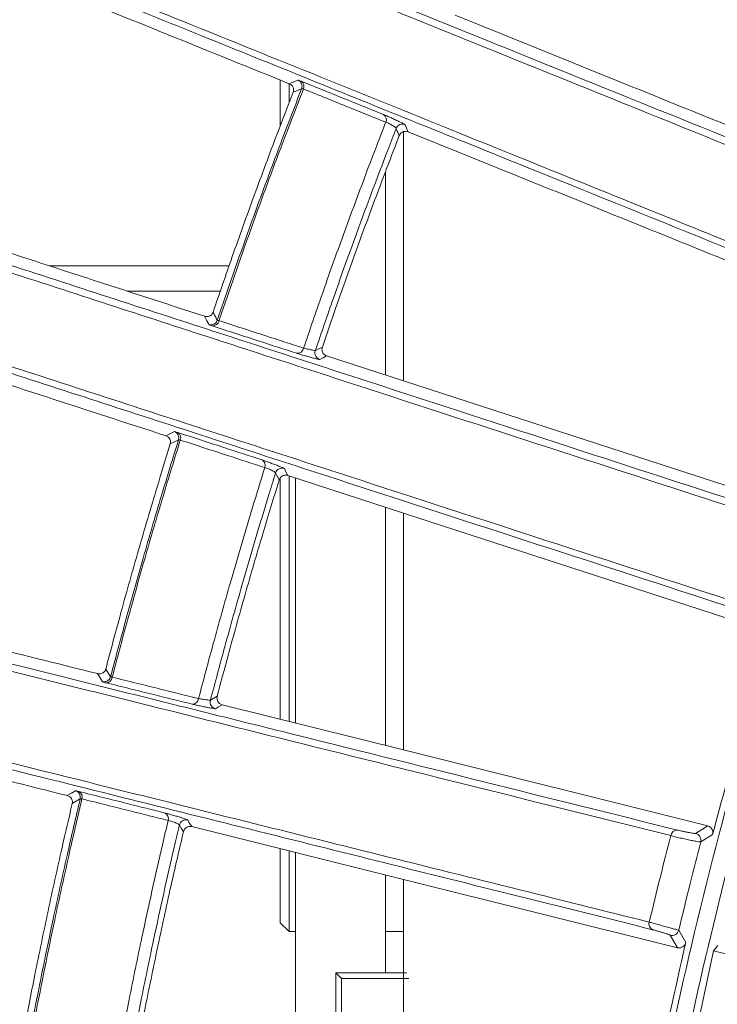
# Model space of a CAD drawing. Header units: millimetres. Extents: x 0 to 1118, y 0 to 864.
# Tile 340 of 512: x 485 to 490, y 428 to 435. Entities that reach past the tile are written whole.
import ezdxf

# ---------------------------------------------------------------- set-up
doc = ezdxf.new("R2010")
doc.units = ezdxf.units.MM

msp = doc.modelspace()

# ---------------------------------------------------------------- linework, layer by layer
at = {"color": 7, "linetype": 'Continuous', "lineweight": 15}
for p, q in [((487.0029, 434.7453), (487.0029, 434.4102)), ((487.0685, 434.581), (487.0685, 434.7188)), ((487.9107, 432.5305), (487.9107, 434.3657)), ((487.7771, 432.5739), (487.7771, 434.0698)), ((486.6255, 433.3771), (485.3052, 433.3771)), ((485.8751, 433.1919), (486.5616, 433.1919)), ((487.9107, 432.5305), (487.344, 432.7146)), ((490.8506, 431.5753), (487.9107, 432.5305)), ((487.0029, 431.8165), (487.0029, 430.0401)), ((487.058, 431.8351), (487.9107, 431.558)), ((487.0685, 430.0237), (487.0685, 431.8317)), ((487.1146, 430.0122), (487.1146, 431.8167)), ((487.7771, 429.8471), (487.7771, 431.6014)), ((487.9107, 431.558), (490.5648, 430.6957)), ((487.9107, 429.8138), (487.9107, 431.558)), ((487.9107, 429.8138), (486.5741, 430.147)), ((490.1513, 429.2552), (487.9107, 429.8138)), ((486.3502, 429.2497), (487.9107, 428.8606)), ((487.0029, 429.087), (487.0029, 428.542)), ((487.0685, 428.4764), (487.0685, 429.0706)), ((487.1146, 427.3328), (487.1146, 429.0591)), ((487.7771, 428.1739), (487.7771, 428.8939)), ((487.9107, 428.8606), (489.9278, 428.3577)), ((487.9107, 427.1924), (487.9107, 428.8606)), ((487.0029, 428.542), (487.0685, 428.4764)), ((487.1146, 428.4764), (487.0685, 428.4764)), ((487.9107, 428.4764), (487.7771, 428.4764)), ((490.1924, 428.3362), (489.8667, 426.804)), ((490.2246, 428.374), (490.1924, 428.3362)), ((490.1924, 428.3362), (490.8767, 428.1651)), ((487.4545, 428.1302), (487.4107, 428.1739)), ((487.9317, 428.1739), (487.4107, 428.1739)), ((487.4107, 428.1739), (487.4107, 427.2806)), ((487.4545, 428.1302), (487.4545, 427.2729)), ((487.9491, 428.1302), (487.4545, 428.1302))]:
    msp.add_line(p, q, dxfattribs=at)
at = {"color": 9, "linetype": 'Continuous', "lineweight": 0}
for p, q in [((490.061, 429.1988), (490.1513, 429.2552)), ((490.187, 429.1916), (490.0996, 429.1371)), ((489.9374, 428.4865), (489.9889, 428.3971)), ((489.9278, 428.3577), (489.8745, 428.4504))]:
    msp.add_line(p, q, dxfattribs=at)
at = {"color": 9, "linetype": 'Continuous', "lineweight": 0, "flags": 128}
for points in [[(487.069, 434.7186), (487.1032, 434.7326), (487.1337, 434.7451)], [(487.1598, 434.6816), (487.1286, 434.6688), (487.0974, 434.656)], [(487.9234, 434.4165), (487.9331, 434.3925), (487.9443, 434.3649)], [(487.8784, 434.3346), (487.8673, 434.3619), (487.866, 434.3652), (487.8563, 434.3892)], [(486.4783, 432.9444), (486.4767, 432.9476), (486.4628, 432.9739), (486.4455, 433.0066)], [(487.2607, 432.7529), (487.2867, 432.7666), (487.3127, 432.7803)], [(487.344, 432.7146), (487.3177, 432.7008), (487.2945, 432.6886)], [(486.1599, 432.1269), (486.1931, 432.1433), (486.2185, 432.1558), (486.2228, 432.158)], [(486.2532, 432.0963), (486.2229, 432.0814), (486.1927, 432.0665)], [(487.0335, 431.8851), (487.0449, 431.8619), (487.058, 431.8351)], [(486.9943, 431.8003), (486.9813, 431.8268), (486.9798, 431.83), (486.9684, 431.8533)], [(485.6946, 430.3158), (485.677, 430.3441), (485.6648, 430.3638), (485.6575, 430.3755)], [(485.7175, 430.4094), (485.7297, 430.3898), (485.7531, 430.3522)], [(486.4884, 430.1793), (486.5134, 430.1948), (486.5384, 430.2103)], [(486.5741, 430.147), (486.5489, 430.1314), (486.5266, 430.1176)], [(485.4339, 429.4782), (485.4659, 429.4968), (485.4946, 429.5135)], [(485.5292, 429.4542), (485.5, 429.4372), (485.4708, 429.4201)], [(486.2891, 429.2105), (486.2743, 429.236), (486.2726, 429.2391), (486.2596, 429.2616)], [(486.3223, 429.2979), (486.3353, 429.2754), (486.3502, 429.2497)]]:
    msp.add_lwpolyline(points, dxfattribs=at)
at = {"color": 9, "linetype": 'Continuous', "lineweight": 0}
for centre, radius, start, end in [((487.1131, 434.6996), 0.05, 338.90899, 65.62441), ((487.1322, 434.6996), 0.045, 334.42604, 55.62776), ((487.7388, 434.4537), 0.0452, 334.70708, 56.01665), ((486.4918, 432.9926), 0.05, 254.38389, 341.38851), ((486.5058, 432.9819), 0.0465, 265.30807, 350.17531), ((487.1286, 432.7803), 0.0466, 264.87652, 349.95928), ((486.2054, 432.1111), 0.05, 342.89139, 69.62061), ((486.2243, 432.1124), 0.0452, 337.97466, 59.50876), ((486.8466, 431.9093), 0.0453, 338.27823, 59.92435), ((485.7047, 430.3648), 0.05, 258.37795, 345.36151), ((485.7195, 430.3549), 0.0464, 269.25554, 353.77634), ((486.3548, 430.1974), 0.0465, 268.80766, 353.54752), ((485.4805, 429.4655), 0.05, 346.85688, 73.62113), ((485.4992, 429.4681), 0.0453, 341.51767, 63.39009), ((486.134, 429.3089), 0.0454, 341.82252, 63.82081), ((489.9253, 429.177), 0.0469, 86.85261, 172.30727), ((489.7641, 428.5329), 0.0462, 162.9296, 245.63581)]:
    msp.add_arc(centre, radius, start, end, dxfattribs=at)
at = {"color": 7, "linetype": 'Continuous', "lineweight": 15}
for centre, start, end in [((487.9028, 434.3709), 65.69745, 158.45218), ((487.3081, 432.7368), 161.23306, 254.30592), ((487.0161, 431.8382), 69.69328, 162.48184), ((486.5368, 430.1666), 165.26311, 258.30964), ((486.3082, 429.2499), 73.6988, 166.50758), ((490.0512, 429.1497), 345.42188, 78.62684), ((489.8888, 428.4983), 253.36275, 346.36534)]:
    msp.add_arc(centre, 0.05, start, end, dxfattribs=at)
for points, knots in [([(497.5433, 443.0689), (496.9297, 442.3235), (495.7002, 440.8299), (494.1013, 438.4025), (492.6936, 435.8608), (491.5028, 433.2002), (490.5408, 430.4353), (489.8118, 427.5836), (489.3229, 424.6785), (489.0834, 421.7704), (489.0947, 418.8786), (489.3416, 416.0211), (489.8199, 413.1948), (490.5257, 410.4291), (491.4587, 407.7421), (492.604, 405.1447), (493.9575, 402.6532), (495.5709, 400.1533), (496.8559, 398.5861), (497.5433, 397.7477)], [0, 0, 0, 0, 0.058748, 0.117702, 0.176654, 0.235398, 0.294707, 0.354238, 0.413765, 0.473066, 0.530775, 0.588694, 0.646616, 0.704331, 0.761659, 0.819183, 0.87671, 0.934045, 1, 1, 1, 1]), ([(491.4304, 433.8069), (490.5132, 434.1773), (489.1361, 434.7333), (487.1866, 435.5208), (485.665, 436.1355), (484.0721, 436.7791), (482.383, 437.4615), (480.5823, 438.1891), (478.953, 438.8476), (477.5601, 439.4105), (476.4408, 439.8629), (475.2768, 440.3334), (473.8573, 440.9072), (472.808, 441.3315), (472.1723, 441.5884)], [0, 0, 0, 0, 0.180611, 0.271164, 0.361708, 0.452083, 0.542438, 0.634491, 0.726486, 0.775187, 0.82388, 0.873688, 0.923483, 1, 1, 1, 1]), ([(472.1937, 441.6339), (472.8317, 441.3761), (473.8747, 440.9547), (475.2801, 440.387), (476.4394, 439.9187), (477.5723, 439.461), (478.9721, 438.8955), (480.5871, 438.2432), (482.3814, 437.5184), (484.0876, 436.8292), (485.7038, 436.1763), (487.2342, 435.5581), (489.185, 434.7701), (490.5642, 434.2129), (491.4847, 433.8411)], [0, 0, 0, 0, 0.076676, 0.125354, 0.174043, 0.223977, 0.27392, 0.364007, 0.454148, 0.546389, 0.638653, 0.728826, 0.819009, 1, 1, 1, 1]), ([(491.2016, 433.1407), (490.2849, 433.5111), (488.9086, 434.0672), (486.9568, 434.8559), (485.4322, 435.472), (483.835, 436.1174), (482.1404, 436.8022), (480.3331, 437.5325), (478.6983, 438.1931), (477.3021, 438.7573), (476.1815, 439.2101), (475.0165, 439.6808), (473.6994, 440.213), (472.759, 440.5929), (472.2311, 440.8062)], [0, 0, 0, 0, 0.182931, 0.274659, 0.366379, 0.457996, 0.549591, 0.642937, 0.736224, 0.785492, 0.83475, 0.88514, 0.935517, 1, 1, 1, 1]), ([(472.2461, 440.8538), (472.772, 440.6411), (473.8391, 440.2096), (475.4017, 439.5778), (476.9227, 438.9628), (478.5679, 438.2976), (480.3068, 437.5946), (482.1099, 436.8656), (483.8079, 436.1792), (485.5894, 435.4592), (487.4406, 434.711), (489.355, 433.9374), (490.5746, 433.4448), (491.1844, 433.1985)], [0, 0, 0, 0, 0.0643503, 0.1305617, 0.1970138, 0.2633459, 0.3555534, 0.4480632, 0.5407758, 0.6332609, 0.7554541, 0.8777334, 1, 1, 1, 1]), ([(495.4547, 400.6311), (494.9671, 401.3617), (493.9912, 402.8238), (492.7416, 405.1583), (491.6585, 407.5821), (490.7682, 410.086), (490.0731, 412.6449), (489.5768, 415.2494), (489.2804, 417.895), (489.1893, 420.5597), (489.3036, 423.2193), (489.6215, 425.854), (490.141, 428.4614), (490.8611, 431.0235), (491.7739, 433.519), (492.8749, 435.9255), (494.1448, 438.2508), (495.1387, 439.7113), (495.6373, 440.4441)], [0, 0, 0, 0, 0.0622333, 0.1245552, 0.1873344, 0.2500552, 0.3123285, 0.3745357, 0.4370628, 0.4999765, 0.5624082, 0.6246363, 0.6870495, 0.7499503, 0.8125397, 0.8748313, 0.9371966, 1, 1, 1, 1]), ([(472.197, 437.5463), (472.4049, 437.4788), (473.016, 437.2802), (474.0142, 436.9559), (475.1858, 436.5753), (476.3321, 436.2029), (477.7633, 435.738), (479.425, 435.1982), (481.2787, 434.596), (483.04, 434.0239), (484.7056, 433.4828), (486.279, 432.9717), (488.2802, 432.3216), (489.6867, 431.8647), (490.6256, 431.5597)], [0, 0, 0, 0, 0.0260568, 0.0765802, 0.1271149, 0.1789466, 0.2307882, 0.3261666, 0.4216053, 0.5194362, 0.6172927, 0.7127721, 0.8082613, 1, 1, 1, 1]), ([(490.5738, 431.5222), (489.6388, 431.8258), (488.2347, 432.2818), (486.235, 432.9314), (484.6712, 433.4394), (483.0311, 433.9723), (481.2888, 434.5384), (479.4279, 435.1431), (477.7492, 435.6886), (476.3239, 436.1519), (475.1914, 436.52), (474.015, 436.9024), (473.0007, 437.2321), (472.3818, 437.4333), (472.1746, 437.5007)], [0, 0, 0, 0, 0.191218, 0.287137, 0.383045, 0.478737, 0.574406, 0.672011, 0.76955, 0.820088, 0.870617, 0.922313, 0.973997, 1, 1, 1, 1]), ([(490.392, 430.8412), (489.4571, 431.145), (488.0533, 431.6012), (486.0511, 432.2519), (484.4842, 432.7611), (482.8399, 433.2955), (481.0921, 433.8635), (479.225, 434.4703), (477.5168, 435.0254), (476.0356, 435.5068), (474.8161, 435.9031), (473.5478, 436.3152), (472.6677, 436.6012), (472.2278, 436.7441)], [0, 0, 0, 0, 0.193342, 0.290338, 0.387323, 0.484163, 0.58098, 0.679784, 0.778521, 0.833155, 0.887777, 0.943897, 1, 1, 1, 1]), ([(472.2354, 436.7937), (472.3522, 436.7557), (472.8689, 436.5877), (473.774, 436.2933), (474.9401, 435.9142), (476.0814, 435.543), (477.5097, 435.0786), (479.1703, 434.5386), (481.0246, 433.9357), (482.7865, 433.3629), (484.4527, 432.8213), (486.0265, 432.3097), (488.028, 431.6592), (489.4329, 431.2028), (490.3708, 430.8981)], [0, 0, 0, 0, 0.0148588, 0.065771, 0.1166945, 0.1689257, 0.2211673, 0.3176844, 0.4142632, 0.5132945, 0.6123519, 0.7090578, 0.8057735, 1, 1, 1, 1]), ([(483.5447, 436.1426), (484.1547, 435.8961), (485.3763, 435.4025), (486.5042, 434.9468), (487.069, 434.7186)], [0, 0, 0, 0, 0.499297, 1, 1, 1, 1]), ([(491.71, 433.841), (491.1539, 434.0657), (490.0414, 434.5151), (488.8746, 434.9865), (488.291, 435.2223)], [0, 0, 0, 0, 0.499868, 1, 1, 1, 1]), ([(487.0974, 434.656), (487.0985, 434.6598), (487.1008, 434.6673), (487.1007, 434.68), (487.0967, 434.6942), (487.0864, 434.7093), (487.0753, 434.7152), (487.069, 434.7186)], [0, 0, 0, 0, 0.12201, 0.243604, 0.409816, 0.661272, 1, 1, 1, 1]), ([(487.1576, 434.7368), (487.2709, 434.6909), (487.4743, 434.6085), (487.6751, 434.5271), (487.764, 434.4911)], [0, 0, 0, 0, 0.557414, 1, 1, 1, 1]), ([(486.5077, 433.0361), (486.5546, 433.1728), (486.6534, 433.461), (486.8107, 433.8985), (486.9606, 434.3018), (487.0578, 434.5536), (487.0974, 434.656)], [0, 0, 0, 0, 0.2513082, 0.5300909, 0.8088738, 1, 1, 1, 1]), ([(487.3127, 432.7803), (487.3459, 432.8773), (487.4295, 433.1215), (487.5684, 433.511), (487.7235, 433.9322), (487.8289, 434.206), (487.8784, 434.3346)], [0, 0, 0, 0, 0.18592, 0.467926, 0.749931, 1, 1, 1, 1]), ([(487.9107, 434.3657), (487.9049, 434.363), (487.8958, 434.3589), (487.8845, 434.3472), (487.8804, 434.3387), (487.8784, 434.3346)], [0, 0, 0, 0, 0.470707, 0.744959, 1, 1, 1, 1]), ([(487.9443, 434.3649), (487.9364, 434.367), (487.9256, 434.3698), (487.9139, 434.3665), (487.9107, 434.3657)], [0, 0, 0, 0, 0.731994, 1, 1, 1, 1]), ([(487.9443, 434.3649), (488.5283, 434.129), (489.6967, 433.6569), (490.8079, 433.208), (491.3637, 432.9834)], [0, 0, 0, 0, 0.499803, 1, 1, 1, 1]), ([(486.4455, 433.0066), (485.8685, 433.194), (484.7131, 433.5694), (483.459, 433.9769), (482.8311, 434.1809)], [0, 0, 0, 0, 0.4993672, 1, 1, 1, 1]), ([(472.2003, 433.6427), (472.5655, 433.5517), (473.2957, 433.3696), (474.73, 433.0121), (476.4823, 432.5753), (478.4763, 432.0783), (480.3795, 431.6039), (482.1865, 431.1535), (483.8931, 430.7281), (485.502, 430.3271), (487.5448, 429.8179), (488.9738, 429.4617), (489.9279, 429.2238)], [0, 0, 0, 0, 0.047766, 0.095539, 0.193012, 0.293019, 0.393093, 0.495829, 0.598592, 0.698715, 0.798848, 1, 1, 1, 1]), ([(489.8788, 429.1833), (488.9291, 429.4199), (487.5029, 429.7753), (485.4618, 430.284), (483.863, 430.6826), (482.1839, 431.1012), (480.3975, 431.5465), (478.4866, 432.023), (476.4783, 432.5238), (474.7208, 432.9621), (473.2917, 433.3185), (472.5492, 433.5037), (472.1781, 433.5963)], [0, 0, 0, 0, 0.2005, 0.301118, 0.401725, 0.502069, 0.602388, 0.704863, 0.807265, 0.902722, 0.951365, 1, 1, 1, 1]), ([(482.5453, 433.3015), (483.1716, 433.098), (484.4262, 432.6903), (485.5815, 432.3149), (486.1599, 432.1269)], [0, 0, 0, 0, 0.499242, 1, 1, 1, 1]), ([(486.4455, 433.0066), (486.4544, 433.0049), (486.468, 433.0024), (486.4865, 433.0095), (486.4975, 433.0182), (486.5044, 433.0276), (486.5068, 433.0338), (486.5077, 433.0361)], [0, 0, 0, 0, 0.410473, 0.631069, 0.799122, 0.922546, 1, 1, 1, 1]), ([(472.1021, 432.9416), (472.4578, 432.8528), (473.1693, 432.6752), (474.5668, 432.3266), (476.2924, 431.896), (478.2704, 431.4024), (480.1734, 430.9276), (481.9803, 430.4768), (483.1583, 430.1829), (483.8658, 430.0064), (484.4865, 429.8516), (485.8148, 429.5202), (487.6901, 429.0525), (489.043, 428.7152), (489.72, 428.5464)], [0, 0, 0, 0, 0.0468467, 0.0937005, 0.189205, 0.2896283, 0.3901194, 0.4933096, 0.5965284, 0.6020258, 0.6240156, 0.7119888, 0.8558662, 1, 1, 1, 1]), ([(489.7451, 428.4908), (489.1135, 428.6483), (487.8503, 428.9633), (485.8487, 429.4625), (483.9028, 429.9478), (482.0222, 430.4168), (480.2232, 430.8655), (478.3087, 431.3429), (476.532, 431.786), (474.9408, 432.1828), (473.5769, 432.5227), (472.6365, 432.7578), (472.1615, 432.8758), (472.1611, 432.876)], [0, 0, 0, 0, 0.134756, 0.269536, 0.404205, 0.506325, 0.60873, 0.710886, 0.812665, 0.875084, 0.937594, 0.999942, 1, 1, 1, 1]), ([(487.3127, 432.7803), (487.3116, 432.7762), (487.3095, 432.768), (487.3101, 432.7542), (487.3148, 432.7388), (487.3259, 432.7231), (487.3375, 432.7177), (487.344, 432.7146)], [0, 0, 0, 0, 0.123868, 0.247174, 0.421725, 0.675861, 1, 1, 1, 1]), ([(486.1927, 432.0665), (486.1936, 432.0704), (486.1953, 432.0781), (486.1942, 432.0908), (486.1892, 432.1048), (486.1777, 432.119), (486.1664, 432.1241), (486.1599, 432.1269)], [0, 0, 0, 0, 0.122586, 0.244701, 0.413761, 0.670249, 1, 1, 1, 1]), ([(486.2472, 432.1513), (486.3634, 432.1134), (486.5721, 432.0454), (486.778, 431.9782), (486.8693, 431.9485)], [0, 0, 0, 0, 0.556974, 1, 1, 1, 1]), ([(485.7175, 430.4094), (485.7546, 430.5486), (485.8328, 430.8421), (485.9588, 431.2882), (486.0802, 431.7014), (486.16, 431.9603), (486.1927, 432.0665)], [0, 0, 0, 0, 0.25054, 0.528556, 0.806573, 1, 1, 1, 1]), ([(486.5384, 430.2103), (486.565, 430.3103), (486.6315, 430.5603), (486.743, 430.9589), (486.8681, 431.389), (486.9539, 431.6688), (486.9943, 431.8003)], [0, 0, 0, 0, 0.187613, 0.469054, 0.750494, 1, 1, 1, 1]), ([(487.058, 431.8351), (487.0499, 431.8365), (487.0363, 431.8388), (487.0175, 431.8312), (487.0052, 431.8206), (486.9979, 431.8101), (486.9953, 431.803), (486.9943, 431.8003)], [0, 0, 0, 0, 0.358515, 0.611622, 0.785345, 0.916789, 1, 1, 1, 1]), ([(485.6575, 430.3755), (485.0696, 430.5221), (483.8922, 430.8157), (482.6114, 431.135), (481.9702, 431.2949)], [0, 0, 0, 0, 0.499323, 1, 1, 1, 1]), ([(490.6285, 430.7307), (490.4803, 430.2364), (490.327, 429.7251), (490.1915, 429.2087), (490.187, 429.1916)], [0, 0, 0, 0, 0.966893, 1, 1, 1, 1]), ([(481.7464, 430.3977), (482.3859, 430.2382), (483.6671, 429.9187), (484.8444, 429.6252), (485.4339, 429.4782)], [0, 0, 0, 0, 0.499196, 1, 1, 1, 1]), ([(485.6575, 430.3755), (485.6664, 430.3745), (485.6801, 430.373), (485.6979, 430.3812), (485.7084, 430.3907), (485.7146, 430.4005), (485.7167, 430.4069), (485.7175, 430.4094)], [0, 0, 0, 0, 0.409793, 0.628463, 0.795917, 0.919328, 1, 1, 1, 1]), ([(486.3539, 430.1509), (486.2598, 430.1742), (486.0496, 430.2264), (485.8366, 430.2793), (485.7189, 430.3085)], [0, 0, 0, 0, 0.447314, 1, 1, 1, 1]), ([(486.5384, 430.2103), (486.5376, 430.2061), (486.536, 430.1977), (486.5377, 430.1839), (486.5435, 430.1688), (486.5558, 430.1541), (486.5676, 430.1495), (486.5741, 430.147)], [0, 0, 0, 0, 0.1244702, 0.2483146, 0.425823, 0.6847891, 1, 1, 1, 1]), ([(472.2038, 429.8751), (472.797, 429.7706), (473.991, 429.5601), (475.843, 429.2336), (477.7507, 428.8974), (479.6912, 428.5553), (481.5338, 428.2306), (483.2721, 427.9242), (484.9084, 427.6358), (486.9833, 427.2701), (488.4295, 427.0152), (489.3953, 426.8449)], [0, 0, 0, 0, 0.080649, 0.162349, 0.26611, 0.369944, 0.476666, 0.583418, 0.687307, 0.791208, 1, 1, 1, 1]), ([(489.3491, 426.8014), (488.3882, 426.9708), (486.945, 427.2251), (484.8719, 427.5904), (483.2462, 427.877), (481.5371, 428.1783), (479.7165, 428.4993), (477.7676, 428.8429), (475.8372, 429.1833), (473.972, 429.5122), (472.7813, 429.7222), (472.1826, 429.8278)], [0, 0, 0, 0, 0.208031, 0.312464, 0.416886, 0.521004, 0.625096, 0.731529, 0.837884, 0.918472, 1, 1, 1, 1]), ([(485.4708, 429.4201), (485.4714, 429.4241), (485.4727, 429.432), (485.4706, 429.4447), (485.4645, 429.4584), (485.452, 429.4716), (485.4403, 429.4758), (485.4339, 429.4782)], [0, 0, 0, 0, 0.12325, 0.245984, 0.418129, 0.680017, 1, 1, 1, 1]), ([(485.5194, 429.5086), (485.6379, 429.4789), (485.8508, 429.4256), (486.0609, 429.373), (486.1541, 429.3496)], [0, 0, 0, 0, 0.55648, 1, 1, 1, 1]), ([(485.1124, 427.734), (485.1396, 427.8752), (485.1972, 428.1733), (485.2917, 428.6268), (485.384, 429.0476), (485.4455, 429.3116), (485.4708, 429.4201)], [0, 0, 0, 0, 0.250348, 0.528176, 0.806005, 1, 1, 1, 1]), ([(485.9453, 427.5926), (485.965, 427.695), (486.014, 427.9495), (486.0974, 428.3551), (486.1921, 428.7921), (486.2581, 429.0768), (486.2891, 429.2105)], [0, 0, 0, 0, 0.189005, 0.469981, 0.750957, 1, 1, 1, 1]), ([(486.3502, 429.2497), (486.3422, 429.2505), (486.3284, 429.2519), (486.3103, 429.243), (486.2988, 429.2318), (486.2921, 429.2207), (486.29, 429.2134), (486.2891, 429.2105)], [0, 0, 0, 0, 0.358903, 0.609329, 0.782342, 0.913374, 1, 1, 1, 1]), ([(490.1513, 429.2552), (490.1593, 429.2519), (490.1716, 429.2468), (490.1832, 429.2305), (490.188, 429.2166), (490.1893, 429.2035), (490.1877, 429.1955), (490.187, 429.1916)], [0, 0, 0, 0, 0.39643, 0.61415, 0.775806, 0.891934, 1, 1, 1, 1]), ([(472.2168, 429.158), (472.781, 429.0584), (473.916, 428.8581), (475.7131, 428.5409), (477.5949, 428.2088), (479.5345, 427.8665), (481.3763, 427.5415), (483.1142, 427.2348), (484.7502, 426.9462), (486.8249, 426.5801), (488.2701, 426.3253), (489.2351, 426.1551)], [0, 0, 0, 0, 0.0775488, 0.1560079, 0.2605007, 0.365066, 0.4725612, 0.5800872, 0.6848029, 0.7895303, 1, 1, 1, 1]), ([(490.0996, 429.1371), (490.0734, 429.0354), (490.0178, 428.8189), (489.9653, 428.6017), (489.9374, 428.4865)], [0, 0, 0, 0, 0.469956, 1, 1, 1, 1]), ([(489.264, 426.1009), (488.3028, 426.2704), (486.859, 426.5251), (484.7836, 426.8912), (483.1552, 427.1784), (481.4426, 427.4805), (479.6173, 427.8025), (477.6632, 428.1471), (475.7503, 428.4845), (473.9312, 428.8054), (472.7931, 429.0061), (472.2211, 429.107)], [0, 0, 0, 0, 0.209385, 0.314506, 0.419615, 0.524506, 0.629368, 0.736609, 0.843769, 0.921474, 1, 1, 1, 1]), ([(489.9889, 428.3971), (489.8757, 427.8936), (489.7585, 427.3728), (489.6594, 426.8482), (489.6561, 426.8309)], [0, 0, 0, 0, 0.966879, 1, 1, 1, 1]), ([(489.9889, 428.3971), (489.9876, 428.3929), (489.985, 428.3846), (489.9768, 428.3729), (489.9634, 428.3615), (489.9458, 428.3552), (489.9335, 428.3569), (489.9278, 428.3577)], [0, 0, 0, 0, 0.1188835, 0.2366996, 0.4318544, 0.7375842, 1, 1, 1, 1])]:
    msp.add_open_spline(points, degree=3, knots=knots, dxfattribs=at)
at = {"color": 9, "linetype": 'Continuous', "lineweight": 0}
for points, knots in [([(487.1576, 434.7368), (487.1574, 434.7369), (487.1503, 434.7397), (487.1384, 434.7444), (487.1353, 434.7449), (487.1337, 434.7451)], [0, 0, 0, 0, 0.013069, 0.502207, 1, 1, 1, 1]), ([(486.5392, 432.9767), (486.5585, 433.0333), (486.6553, 433.3183), (486.8094, 433.7533), (486.9985, 434.2645), (487.1081, 434.5479), (487.1598, 434.6816)], [0, 0, 0, 0, 0.098844, 0.497449, 0.763012, 1, 1, 1, 1]), ([(487.1728, 434.6802), (487.1204, 434.5447), (487.0101, 434.2596), (486.8205, 433.7468), (486.6668, 433.3131), (486.5705, 433.0294), (486.5517, 432.9739)], [0, 0, 0, 0, 0.239993, 0.505211, 0.903298, 1, 1, 1, 1]), ([(487.1598, 434.6816), (487.1607, 434.6821), (487.1626, 434.683), (487.1694, 434.6811), (487.1728, 434.6802)], [0, 0, 0, 0, 0.499839, 1, 1, 1, 1]), ([(487.7796, 434.4344), (487.6907, 434.4704), (487.4897, 434.5518), (487.2862, 434.6342), (487.1728, 434.6802)], [0, 0, 0, 0, 0.442576, 1, 1, 1, 1]), ([(487.764, 434.4911), (487.7716, 434.488), (487.7866, 434.4818), (487.8162, 434.4688), (487.8471, 434.4548), (487.8764, 434.4411), (487.9009, 434.4292), (487.9178, 434.4205), (487.923, 434.4172), (487.9233, 434.4165), (487.9234, 434.4165)], [0, 0, 0, 0, 0.139359, 0.278742, 0.417959, 0.557694, 0.698462, 0.840344, 0.982958, 1, 1, 1, 1]), ([(487.1745, 432.7722), (487.2196, 432.9039), (487.315, 433.1832), (487.4933, 433.6812), (487.651, 434.1032), (487.7576, 434.3777), (487.7796, 434.4344)], [0, 0, 0, 0, 0.236019, 0.500284, 0.896941, 1, 1, 1, 1]), ([(487.7796, 434.4344), (487.7835, 434.433), (487.7911, 434.4304), (487.8059, 434.4237), (487.8211, 434.4159), (487.8352, 434.4077), (487.8467, 434.3999), (487.8543, 434.3935), (487.8563, 434.3904), (487.8563, 434.3894), (487.8563, 434.3892)], [0, 0, 0, 0, 0.1379421, 0.2756011, 0.4136579, 0.5532767, 0.6950069, 0.8385684, 0.9827865, 1, 1, 1, 1]), ([(487.8563, 434.3892), (487.8363, 434.3379), (487.732, 434.0691), (487.5766, 433.6533), (487.3994, 433.1585), (487.3049, 432.8821), (487.2607, 432.7529)], [0, 0, 0, 0, 0.094842, 0.496914, 0.764788, 1, 1, 1, 1]), ([(486.5077, 433.0361), (486.513, 433.0262), (486.5183, 433.0162), (486.5282, 432.9974), (486.5335, 432.9875), (486.5387, 432.9777), (486.5392, 432.9767)], [0, 0, 0, 0, 0.4999999, 0.5051287, 0.9470053, 1, 1, 1, 1]), ([(486.5392, 432.9767), (486.54, 432.9765), (486.5414, 432.9762), (486.5482, 432.9747), (486.5517, 432.9739)], [0, 0, 0, 0, 0.500351, 1, 1, 1, 1]), ([(486.5517, 432.9739), (486.667, 432.9366), (486.8759, 432.8689), (487.0822, 432.8021), (487.1745, 432.7722)], [0, 0, 0, 0, 0.552105, 1, 1, 1, 1]), ([(486.4783, 432.9444), (486.4784, 432.9444), (486.4787, 432.9439), (486.4828, 432.9419), (486.4956, 432.9377), (486.502, 432.9355)], [0, 0, 0, 0, 0.013179, 0.500818, 1, 1, 1, 1]), ([(487.1245, 432.7339), (487.0322, 432.7638), (486.826, 432.8306), (486.6173, 432.8982), (486.502, 432.9355)], [0, 0, 0, 0, 0.447902, 1, 1, 1, 1]), ([(487.1745, 432.7722), (487.179, 432.7712), (487.1876, 432.7693), (487.2043, 432.7656), (487.221, 432.7619), (487.2368, 432.7584), (487.2496, 432.7555), (487.2585, 432.7534), (487.2599, 432.7531), (487.2607, 432.7529)], [0, 0, 0, 0, 0.156214, 0.297758, 0.438749, 0.579198, 0.719395, 0.859609, 1, 1, 1, 1]), ([(487.2945, 432.6886), (487.293, 432.6886), (487.2898, 432.6887), (487.2719, 432.6926), (487.2465, 432.699), (487.2155, 432.7072), (487.1825, 432.7164), (487.1513, 432.7255), (487.133, 432.7312), (487.1252, 432.7337), (487.1245, 432.7339)], [0, 0, 0, 0, 0.140576, 0.281193, 0.421699, 0.562265, 0.703054, 0.844148, 0.985475, 1, 1, 1, 1]), ([(486.2472, 432.1513), (486.247, 432.1513), (486.2397, 432.1537), (486.2275, 432.1575), (486.2244, 432.1578), (486.2228, 432.158)], [0, 0, 0, 0, 0.013663, 0.501593, 1, 1, 1, 1]), ([(485.7531, 430.3522), (485.7687, 430.4115), (485.8456, 430.7033), (485.9691, 431.1484), (486.1217, 431.6701), (486.2111, 431.9597), (486.2532, 432.0963)], [0, 0, 0, 0, 0.101323, 0.498798, 0.763611, 1, 1, 1, 1]), ([(486.2662, 432.0954), (486.2236, 431.9573), (486.1338, 431.6662), (485.9808, 431.1431), (485.8576, 430.699), (485.781, 430.4082), (485.7656, 430.3499)], [0, 0, 0, 0, 0.238907, 0.503372, 0.900322, 1, 1, 1, 1]), ([(486.2532, 432.0963), (486.2541, 432.0968), (486.2559, 432.0978), (486.2628, 432.0962), (486.2662, 432.0954)], [0, 0, 0, 0, 0.500034, 1, 1, 1, 1]), ([(486.8887, 431.8925), (486.7973, 431.9223), (486.5912, 431.9895), (486.3825, 432.0575), (486.2662, 432.0954)], [0, 0, 0, 0, 0.443018, 1, 1, 1, 1]), ([(486.8693, 431.9485), (486.877, 431.9459), (486.8924, 431.9407), (486.9229, 431.9298), (486.9547, 431.918), (486.985, 431.9064), (487.0103, 431.8962), (487.0277, 431.8887), (487.033, 431.8858), (487.0334, 431.8852), (487.0335, 431.8851)], [0, 0, 0, 0, 0.139607, 0.279203, 0.418749, 0.558804, 0.699711, 0.84154, 0.983854, 1, 1, 1, 1]), ([(486.401, 430.1921), (486.4369, 430.3273), (486.5127, 430.6128), (486.6558, 431.1219), (486.7834, 431.5533), (486.8706, 431.8343), (486.8887, 431.8925)], [0, 0, 0, 0, 0.237096, 0.500817, 0.896646, 1, 1, 1, 1]), ([(486.8887, 431.8925), (486.8926, 431.8914), (486.9004, 431.8892), (486.9156, 431.8835), (486.9313, 431.8767), (486.946, 431.8695), (486.958, 431.8628), (486.9667, 431.8568), (486.9678, 431.8545), (486.9684, 431.8533)], [0, 0, 0, 0, 0.138338, 0.276574, 0.415265, 0.555338, 0.697154, 0.840383, 1, 1, 1, 1]), ([(486.9684, 431.8533), (486.9519, 431.8003), (486.8666, 431.5248), (486.7407, 431.0994), (486.5986, 430.594), (486.5235, 430.3116), (486.4884, 430.1793)], [0, 0, 0, 0, 0.0956446, 0.496885, 0.7642111, 1, 1, 1, 1]), ([(485.7531, 430.3522), (485.7538, 430.352), (485.7552, 430.3516), (485.7621, 430.3505), (485.7656, 430.3499)], [0, 0, 0, 0, 0.499962, 1, 1, 1, 1]), ([(485.7656, 430.3499), (485.8834, 430.3206), (486.0965, 430.2677), (486.3069, 430.2155), (486.401, 430.1921)], [0, 0, 0, 0, 0.552699, 1, 1, 1, 1]), ([(485.6946, 430.3158), (485.6946, 430.3158), (485.6949, 430.3153), (485.6992, 430.3136), (485.7123, 430.3102), (485.7189, 430.3085)], [0, 0, 0, 0, 0.013712, 0.50048, 1, 1, 1, 1]), ([(486.5266, 430.1176), (486.5251, 430.1175), (486.5219, 430.1173), (486.5038, 430.12), (486.478, 430.1246), (486.4464, 430.1306), (486.4129, 430.1375), (486.3811, 430.1444), (486.3625, 430.1488), (486.3546, 430.1507), (486.3539, 430.1509)], [0, 0, 0, 0, 0.1405963, 0.2812215, 0.4218048, 0.5625246, 0.7034804, 0.8446678, 0.9859644, 1, 1, 1, 1]), ([(486.401, 430.1921), (486.4055, 430.1914), (486.4141, 430.19), (486.4311, 430.1874), (486.448, 430.1849), (486.464, 430.1825), (486.477, 430.1807), (486.4861, 430.1795), (486.4876, 430.1794), (486.4884, 430.1793)], [0, 0, 0, 0, 0.155509, 0.297052, 0.438263, 0.579003, 0.719414, 0.859683, 1, 1, 1, 1]), ([(485.5194, 429.5086), (485.5192, 429.5086), (485.5118, 429.5105), (485.4993, 429.5134), (485.4961, 429.5135), (485.4946, 429.5135)], [0, 0, 0, 0, 0.01427, 0.501137, 1, 1, 1, 1]), ([(485.1519, 427.6793), (485.1634, 427.7398), (485.2198, 428.0364), (485.312, 428.4892), (485.4278, 429.0199), (485.4967, 429.315), (485.5292, 429.4542)], [0, 0, 0, 0, 0.101875, 0.499046, 0.763661, 1, 1, 1, 1]), ([(485.5421, 429.4537), (485.5093, 429.3132), (485.4401, 429.017), (485.3241, 428.4851), (485.2321, 428.0332), (485.1759, 427.7373), (485.1645, 427.6774)], [0, 0, 0, 0, 0.238347, 0.502611, 0.899253, 1, 1, 1, 1]), ([(485.5292, 429.4542), (485.53, 429.4546), (485.5317, 429.4555), (485.5386, 429.4543), (485.5421, 429.4537)], [0, 0, 0, 0, 0.500111, 1, 1, 1, 1]), ([(486.1772, 429.2947), (486.084, 429.3181), (485.8737, 429.3707), (485.6607, 429.424), (485.5421, 429.4537)], [0, 0, 0, 0, 0.443514, 1, 1, 1, 1]), ([(486.1541, 429.3496), (486.162, 429.3476), (486.1778, 429.3435), (486.209, 429.3348), (486.2416, 429.3252), (486.2726, 429.3157), (486.2985, 429.3073), (486.3163, 429.301), (486.3218, 429.2986), (486.3222, 429.298), (486.3223, 429.2979)], [0, 0, 0, 0, 0.139866, 0.27972, 0.419597, 0.559943, 0.701018, 0.842758, 0.984813, 1, 1, 1, 1]), ([(485.8093, 427.5643), (485.8358, 427.7021), (485.8915, 427.9924), (485.9987, 428.5101), (486.0959, 428.9489), (486.1632, 429.2352), (486.1772, 429.2947)], [0, 0, 0, 0, 0.237877, 0.5011455, 0.8962891, 1, 1, 1, 1]), ([(486.2596, 429.2616), (486.2467, 429.207), (486.1808, 428.9261), (486.0849, 428.4931), (485.9785, 427.9795), (485.9234, 427.6927), (485.8975, 427.5581)], [0, 0, 0, 0, 0.09654, 0.49709, 0.763961, 1, 1, 1, 1]), ([(486.1772, 429.2947), (486.1812, 429.2938), (486.1891, 429.292), (486.2047, 429.2873), (486.2208, 429.2816), (486.236, 429.2756), (486.2485, 429.2698), (486.2576, 429.2646), (486.2589, 429.2626), (486.2596, 429.2616)], [0, 0, 0, 0, 0.138743, 0.277519, 0.416825, 0.557312, 0.699184, 0.842043, 1, 1, 1, 1]), ([(489.9279, 429.2238), (489.9295, 429.2234), (489.9362, 429.2218), (489.9518, 429.2182), (489.9757, 429.2132), (490.0009, 429.2082), (490.0245, 429.2038), (490.0439, 429.2005), (490.0575, 429.1986), (490.0599, 429.1987), (490.061, 429.1988)], [0, 0, 0, 0, 0.044243, 0.181264, 0.318149, 0.454796, 0.59121, 0.727465, 0.863732, 1, 1, 1, 1]), ([(489.72, 428.5464), (489.7471, 428.6586), (489.7986, 428.8712), (489.853, 429.0831), (489.8788, 429.1833)], [0, 0, 0, 0, 0.52723, 1, 1, 1, 1]), ([(490.0996, 429.1371), (490.0976, 429.1369), (490.0937, 429.1365), (490.071, 429.1399), (490.0389, 429.1459), (489.9996, 429.154), (489.9578, 429.1633), (489.9184, 429.1727), (489.8926, 429.1793), (489.8815, 429.1825), (489.8788, 429.1833)], [0, 0, 0, 0, 0.136337, 0.272677, 0.408994, 0.545397, 0.681993, 0.8188, 0.955726, 1, 1, 1, 1]), ([(489.72, 428.5464), (489.7291, 428.5439), (489.7472, 428.5389), (489.7851, 428.5284), (489.8258, 428.5172), (489.8657, 428.5062), (489.9003, 428.4967), (489.9254, 428.4898), (489.9358, 428.4869), (489.9371, 428.4866), (489.9374, 428.4865)], [0, 0, 0, 0, 0.135718, 0.271441, 0.407049, 0.542914, 0.67935, 0.816391, 0.953867, 1, 1, 1, 1]), ([(489.8745, 428.4504), (489.8743, 428.4505), (489.8736, 428.4511), (489.8676, 428.4537), (489.8528, 428.4589), (489.8323, 428.4655), (489.8085, 428.4729), (489.7842, 428.4801), (489.7615, 428.4866), (489.7506, 428.4894), (489.7451, 428.4908)], [0, 0, 0, 0, 0.046197, 0.183868, 0.321147, 0.457726, 0.593596, 0.729049, 0.864526, 1, 1, 1, 1])]:
    msp.add_open_spline(points, degree=3, knots=knots, dxfattribs=at)

doc.saveas('drawing.dxf')
